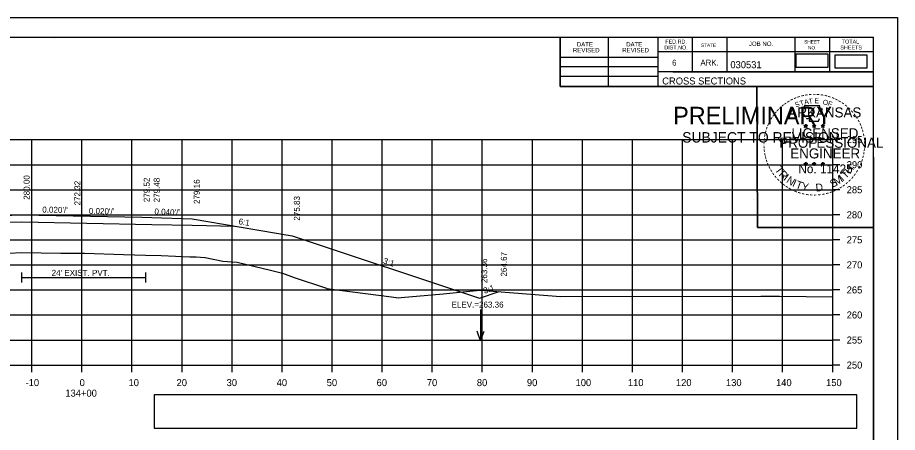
# Model space of a CAD drawing. Extents: x 285 to 4233, y -659 to 3710.
# Drawn here: x 2546.6 to 2722.4, y 2026.8 to 2109.5 of the extents above; entities that cross this region are included whole.
import ezdxf

# ---------------------------------------------------------------- set-up
doc = ezdxf.new("R2010")
doc.units = 0
for name, color, linetype in [('R_Alt Surface', 7, 'Continuous'), ('R_Axis', 7, 'Continuous'), ('R_Axis Annot', 7, 'Continuous'), ('R_Border', 7, 'Continuous'), ('R_Border PE', 7, 'Continuous'), ('R_Border Prem', 7, 'Continuous'), ('R_Exist Surface', 7, 'Continuous'), ('R_Fin Surface', 7, 'Continuous'), ('R_Grid', 7, 'Continuous'), ('R_No Plot', 7, 'Continuous'), ('R_Water', 7, 'Continuous'), ('R_Water Annot', 7, 'Continuous'), ('R_Xsect Elev', 7, 'Continuous'), ('R_Xsect Slope', 7, 'Continuous')]:
    doc.layers.add(name, color=color, linetype=linetype)

msp = doc.modelspace()

# ---------------------------------------------------------------- linework, layer by layer
at = {"layer": 'R_Alt Surface'}
for points in [[(2532.66, 2068.48), (2541.5, 2068.66), (2547.5, 2068.78), (2547.5, 2068.78), (2573.5, 2068.26), (2581.5, 2068.1), (2590.07, 2067.93)], [(2547.44, 2058.66), (2547.44, 2056.66)], [(2572.19, 2058.66), (2572.19, 2056.66)], [(2547.44, 2057.66), (2572.19, 2057.66)]]:
    msp.add_lwpolyline(points, dxfattribs=at)
at = {"layer": 'R_Axis'}
for p, q in [((2709.5, 2040.19), (2709.5, 2085.19)), ((2710.9, 2085.19), (2709.5, 2085.19)), ((2710.9, 2080.19), (2709.5, 2080.19)), ((2710.9, 2075.19), (2709.5, 2075.19)), ((2710.9, 2070.19), (2709.5, 2070.19)), ((2710.9, 2065.19), (2709.5, 2065.19)), ((2710.9, 2060.19), (2709.5, 2060.19)), ((2710.9, 2055.19), (2709.5, 2055.19)), ((2710.9, 2050.19), (2709.5, 2050.19)), ((2710.9, 2045.19), (2709.5, 2045.19)), ((2409.5, 2040.19), (2709.5, 2040.19)), ((2549.5, 2038.79), (2549.5, 2040.19)), ((2559.5, 2038.79), (2559.5, 2040.19)), ((2569.5, 2038.79), (2569.5, 2040.19)), ((2579.5, 2038.79), (2579.5, 2040.19)), ((2589.5, 2038.79), (2589.5, 2040.19)), ((2599.5, 2038.79), (2599.5, 2040.19)), ((2609.5, 2038.79), (2609.5, 2040.19)), ((2619.5, 2038.79), (2619.5, 2040.19)), ((2629.5, 2038.79), (2629.5, 2040.19)), ((2639.5, 2038.79), (2639.5, 2040.19)), ((2649.5, 2038.79), (2649.5, 2040.19)), ((2659.5, 2038.79), (2659.5, 2040.19)), ((2669.5, 2038.79), (2669.5, 2040.19)), ((2679.5, 2038.79), (2679.5, 2040.19)), ((2689.5, 2038.79), (2689.5, 2040.19)), ((2699.5, 2038.79), (2699.5, 2040.19)), ((2709.5, 2038.79), (2709.5, 2040.19)), ((2710.9, 2040.19), (2709.5, 2040.19))]:
    msp.add_line(p, q, dxfattribs=at)
at = {"layer": 'R_Axis Annot'}
for points in [[(2702.17, 2099.68), (2708.63, 2099.68), (2708.63, 2102.24), (2702.17, 2102.24)], [(2709.94, 2099.51), (2716.4, 2099.51), (2716.4, 2102.06), (2709.94, 2102.06)], [(2573.96, 2027.59), (2714.32, 2027.59), (2714.32, 2034.25), (2573.96, 2034.25)]]:
    msp.add_lwpolyline(points, close=True, dxfattribs=at)
at = {"layer": 'R_Border'}
for p, q in [((2401.5, 2105.65), (2717.68, 2105.65)), ((2554.02, 2105.39), (2554.02, 2105.39)), ((2554.02, 2105.39), (2554.02, 2105.39)), ((2655.04, 2095.77), (2655.04, 2105.65)), ((2664.72, 2095.77), (2664.72, 2105.65)), ((2674.58, 2105.65), (2674.58, 2095.77)), ((2681.42, 2105.65), (2681.42, 2098.71)), ((2688.36, 2105.65), (2688.36, 2098.71)), ((2701.94, 2105.65), (2701.94, 2098.71)), ((2708.88, 2105.65), (2708.88, 2098.71)), ((2717.68, 1900.19), (2717.68, 2105.65)), ((2717.68, 2102.71), (2674.58, 2102.71)), ((2717.68, 2102.73), (2717.68, 2102.73)), ((2655.04, 2101.63), (2674.58, 2101.63)), ((2655.04, 2099.77), (2674.58, 2099.77)), ((2655.04, 2097.83), (2674.58, 2097.83)), ((2717.68, 2098.71), (2674.58, 2098.71)), ((2677.54, 2098.71), (2717.68, 2098.71)), ((2717.68, 2095.77), (2655.04, 2095.77))]:
    msp.add_line(p, q, dxfattribs=at)
at = {"layer": 'R_Border PE'}
for p, q in [((2703.77, 2088.03), (2704.11, 2087.92)), ((2703.77, 2088.03), (2704.02, 2087.98)), ((2703.77, 2088.03), (2704, 2087.91)), ((2703.9, 2087.62), (2704.11, 2087.92)), ((2703.9, 2087.62), (2704.02, 2087.87)), ((2703.9, 2087.62), (2704.11, 2087.84)), ((2704.11, 2088.28), (2704.07, 2088.03)), ((2704.11, 2087.92), (2704.11, 2088.28)), ((2704.11, 2088.28), (2704.16, 2088.03)), ((2704.46, 2088.03), (2704.11, 2087.92)), ((2704.33, 2087.62), (2704.11, 2087.92)), ((2704.33, 2087.62), (2704.11, 2087.84)), ((2704.46, 2088.03), (2704.18, 2087.98)), ((2704.33, 2087.62), (2704.19, 2087.91)), ((2704.46, 2088.03), (2704.26, 2087.93)), ((2705.44, 2088.03), (2705.78, 2087.92)), ((2705.44, 2088.03), (2705.69, 2087.98)), ((2705.44, 2088.03), (2705.67, 2087.91)), ((2705.57, 2087.62), (2705.78, 2087.92)), ((2705.57, 2087.62), (2705.69, 2087.87)), ((2705.57, 2087.62), (2705.78, 2087.84)), ((2705.78, 2088.28), (2705.74, 2088.03)), ((2705.78, 2087.92), (2705.78, 2088.28)), ((2705.78, 2088.28), (2705.83, 2088.03)), ((2706.13, 2088.03), (2705.78, 2087.92)), ((2706, 2087.62), (2705.78, 2087.92)), ((2706, 2087.62), (2705.78, 2087.84)), ((2706.13, 2088.03), (2705.85, 2087.98)), ((2706, 2087.62), (2705.86, 2087.91)), ((2706.13, 2088.03), (2705.93, 2087.93)), ((2707.2, 2088.02), (2707.55, 2087.91)), ((2707.2, 2088.02), (2707.45, 2087.97)), ((2707.2, 2088.02), (2707.44, 2087.9)), ((2707.33, 2087.61), (2707.55, 2087.91)), ((2707.33, 2087.61), (2707.46, 2087.85)), ((2707.33, 2087.61), (2707.55, 2087.83)), ((2707.55, 2088.27), (2707.51, 2088.02)), ((2707.55, 2087.91), (2707.55, 2088.27)), ((2707.55, 2088.27), (2707.6, 2088.02)), ((2707.9, 2088.02), (2707.55, 2087.91)), ((2707.76, 2087.61), (2707.55, 2087.91)), ((2707.76, 2087.61), (2707.55, 2087.82)), ((2707.9, 2088.02), (2707.61, 2087.97)), ((2707.76, 2087.61), (2707.62, 2087.9)), ((2707.9, 2088.02), (2707.69, 2087.92)), ((2703.76, 2080.46), (2704.11, 2080.35)), ((2703.76, 2080.46), (2704.01, 2080.41)), ((2703.76, 2080.46), (2704, 2080.33)), ((2703.89, 2080.05), (2704.11, 2080.35)), ((2703.89, 2080.05), (2704.02, 2080.29)), ((2703.89, 2080.05), (2704.11, 2080.27)), ((2704.11, 2080.71), (2704.07, 2080.46)), ((2704.11, 2080.35), (2704.11, 2080.71)), ((2704.11, 2080.71), (2704.16, 2080.46)), ((2704.46, 2080.46), (2704.11, 2080.35)), ((2704.32, 2080.05), (2704.11, 2080.35)), ((2704.32, 2080.05), (2704.11, 2080.26)), ((2704.46, 2080.46), (2704.17, 2080.41)), ((2704.32, 2080.05), (2704.19, 2080.34)), ((2704.46, 2080.46), (2704.25, 2080.35)), ((2705.43, 2080.46), (2705.78, 2080.35)), ((2705.43, 2080.46), (2705.68, 2080.41)), ((2705.43, 2080.46), (2705.67, 2080.33)), ((2705.56, 2080.05), (2705.78, 2080.35)), ((2705.56, 2080.05), (2705.69, 2080.29)), ((2705.56, 2080.05), (2705.78, 2080.27)), ((2705.78, 2080.71), (2705.74, 2080.46)), ((2705.78, 2080.35), (2705.78, 2080.71)), ((2705.78, 2080.71), (2705.83, 2080.46)), ((2706.13, 2080.46), (2705.78, 2080.35)), ((2705.99, 2080.05), (2705.78, 2080.35)), ((2705.99, 2080.05), (2705.78, 2080.26)), ((2706.13, 2080.46), (2705.84, 2080.41)), ((2705.99, 2080.05), (2705.86, 2080.34)), ((2706.13, 2080.46), (2705.92, 2080.35)), ((2707.2, 2080.45), (2707.55, 2080.34)), ((2707.2, 2080.45), (2707.45, 2080.4)), ((2707.2, 2080.45), (2707.43, 2080.32)), ((2707.33, 2080.04), (2707.55, 2080.34)), ((2707.33, 2080.04), (2707.46, 2080.28)), ((2707.33, 2080.04), (2707.54, 2080.26)), ((2707.55, 2080.7), (2707.51, 2080.45)), ((2707.76, 2080.04), (2707.54, 2080.25)), ((2707.55, 2080.34), (2707.55, 2080.7)), ((2707.55, 2080.7), (2707.6, 2080.45)), ((2707.89, 2080.45), (2707.55, 2080.34)), ((2707.76, 2080.04), (2707.55, 2080.34)), ((2707.89, 2080.45), (2707.61, 2080.4)), ((2707.76, 2080.04), (2707.62, 2080.33)), ((2707.89, 2080.45), (2707.69, 2080.34))]:
    msp.add_line(p, q, dxfattribs=at)
for points in [[(2703.81, 2091.91), (2704.08, 2091.08)], [(2707.32, 2090.99), (2707.46, 2091.27), (2706.77, 2091.25), (2706.92, 2091.91), (2703.81, 2091.91)], [(2704.3, 2089.48), (2704.3, 2089.4), (2704.86, 2089.38), (2704.81, 2088.91), (2706.68, 2088.91), (2706.88, 2089.44)], [(2704.11, 2088.28), (2704.33, 2087.62), (2703.77, 2088.03), (2704.46, 2088.03), (2703.9, 2087.62), (2704.11, 2088.28)], [(2705.78, 2088.28), (2706, 2087.62), (2705.44, 2088.03), (2706.13, 2088.03), (2705.57, 2087.62), (2705.78, 2088.28)], [(2707.55, 2088.27), (2707.76, 2087.61), (2707.2, 2088.02), (2707.9, 2088.02), (2707.33, 2087.61), (2707.55, 2088.27)], [(2704.11, 2080.71), (2704.32, 2080.05), (2703.76, 2080.46), (2704.46, 2080.46), (2703.89, 2080.05), (2704.11, 2080.71)], [(2705.78, 2080.71), (2705.99, 2080.05), (2705.43, 2080.46), (2706.13, 2080.46), (2705.56, 2080.05), (2705.78, 2080.71)], [(2707.55, 2080.7), (2707.76, 2080.04), (2707.2, 2080.45), (2707.89, 2080.45), (2707.33, 2080.04), (2707.55, 2080.7)]]:
    msp.add_lwpolyline(points, dxfattribs=at)
for centre, radius in [((2704.11, 2087.92), 0.172), ((2704.11, 2087.92), 0.145), ((2704.11, 2087.92), 0.116), ((2704.11, 2087.92), 0.0991), ((2704.11, 2087.92), 0.0747), ((2704.11, 2087.92), 0.0495), ((2704.11, 2087.92), 0.0296), ((2705.78, 2087.92), 0.172), ((2705.78, 2087.92), 0.145), ((2705.78, 2087.92), 0.116), ((2705.78, 2087.92), 0.0991), ((2705.78, 2087.92), 0.0747), ((2705.78, 2087.92), 0.0495), ((2705.78, 2087.92), 0.0296), ((2707.55, 2087.91), 0.172), ((2707.55, 2087.91), 0.145), ((2707.55, 2087.91), 0.116), ((2707.55, 2087.91), 0.0991), ((2707.55, 2087.91), 0.0747), ((2707.55, 2087.91), 0.0495), ((2707.55, 2087.91), 0.0296), ((2704.11, 2080.34), 0.172), ((2704.11, 2080.34), 0.145), ((2704.11, 2080.34), 0.116), ((2704.11, 2080.34), 0.0991), ((2704.11, 2080.34), 0.0747), ((2704.11, 2080.34), 0.0495), ((2704.11, 2080.34), 0.0296), ((2705.78, 2080.34), 0.172), ((2705.78, 2080.34), 0.145), ((2705.78, 2080.34), 0.116), ((2705.78, 2080.34), 0.0991), ((2705.78, 2080.34), 0.0747), ((2705.78, 2080.34), 0.0495), ((2705.78, 2080.34), 0.0296), ((2707.55, 2080.33), 0.172), ((2707.55, 2080.33), 0.145), ((2707.55, 2080.33), 0.116), ((2707.55, 2080.33), 0.0991), ((2707.55, 2080.33), 0.0747), ((2707.55, 2080.33), 0.0495), ((2707.55, 2080.33), 0.0296)]:
    msp.add_circle(centre, radius, dxfattribs=at)
at = {"layer": 'R_Exist Surface'}
msp.add_lwpolyline([(2544.97, 2062.54), (2547.44, 2062.66), (2555.28, 2062.56), (2560.04, 2062.5), (2567.82, 2062.29), (2572.19, 2062.16), (2575.36, 2062.05), (2581.08, 2061.83), (2582.34, 2061.77), (2584.08, 2061.64), (2584.12, 2061.69), (2587.64, 2060.92), (2587.66, 2060.92), (2587.68, 2060.92), (2590.55, 2060.76), (2597.43, 2059.04), (2599.61, 2058.51), (2601.88, 2057.7), (2608.34, 2055.52), (2608.39, 2055.5), (2621.36, 2053.83), (2622.74, 2053.64), (2623.26, 2053.68), (2631.67, 2054.43), (2638.31, 2055.06), (2639.14, 2055.16), (2642.38, 2054.9), (2655.09, 2053.88), (2695.13, 2053.96), (2696.74, 2053.96), (2698.85, 2053.93), (2709.5, 2053.78)], dxfattribs=at)
at = {"layer": 'R_Fin Surface'}
msp.add_lwpolyline([(2498.23, 2062.86), (2503.22, 2061.19), (2517.5, 2065.95), (2541.5, 2069.95), (2547.5, 2070.19), (2571.5, 2069.71), (2573.5, 2069.67), (2581.5, 2069.35), (2601.5, 2066.02), (2638.92, 2053.55), (2642.85, 2054.86)], dxfattribs=at)
at = {"layer": 'R_Grid'}
for p, q in [((2409.5, 2085.19), (2709.5, 2085.19)), ((2549.5, 2040.19), (2549.5, 2085.19)), ((2559.5, 2040.19), (2559.5, 2085.19)), ((2569.5, 2040.19), (2569.5, 2085.19)), ((2579.5, 2040.19), (2579.5, 2085.19)), ((2589.5, 2040.19), (2589.5, 2085.19)), ((2599.5, 2040.19), (2599.5, 2085.19)), ((2609.5, 2040.19), (2609.5, 2085.19)), ((2619.5, 2040.19), (2619.5, 2085.19)), ((2629.5, 2040.19), (2629.5, 2085.19)), ((2639.5, 2040.19), (2639.5, 2085.19)), ((2649.5, 2040.19), (2649.5, 2085.19)), ((2659.5, 2040.19), (2659.5, 2085.19)), ((2669.5, 2040.19), (2669.5, 2085.19)), ((2679.5, 2040.19), (2679.5, 2085.19)), ((2689.5, 2040.19), (2689.5, 2085.19)), ((2699.5, 2040.19), (2699.5, 2085.19)), ((2709.5, 2040.19), (2709.5, 2085.19)), ((2409.5, 2080.19), (2709.5, 2080.19)), ((2409.5, 2075.19), (2709.5, 2075.19)), ((2409.5, 2070.19), (2709.5, 2070.19)), ((2409.5, 2065.19), (2709.5, 2065.19)), ((2409.5, 2060.19), (2709.5, 2060.19)), ((2409.5, 2055.19), (2709.5, 2055.19)), ((2409.5, 2050.19), (2709.5, 2050.19)), ((2409.5, 2045.19), (2709.5, 2045.19)), ((2409.5, 2040.19), (2709.5, 2040.19))]:
    msp.add_line(p, q, dxfattribs=at)
at = {"layer": 'R_No Plot'}
for p, q in [((2389.1, 2109.55), (2722.43, 2109.55)), ((2693.72, 2073.32), (2693.72, 2073.32))]:
    msp.add_line(p, q, dxfattribs=at)
for points in [[(2389.09, 2109.55), (2722.43, 2109.55), (2722.43, 1896.21), (2389.09, 1896.21)], [(2635.42, 2105.65), (2655.04, 2105.65), (2655.04, 2095.77), (2671.15, 2095.77), (2694.35, 2095.77), (2694.47, 2067.62), (2717.68, 2067.62), (2717.68, 1900.19), (2401.5, 1900.19), (2401.5, 2105.65)], [(2694.35, 2095.77), (2717.56, 2095.77), (2717.68, 2067.62), (2694.47, 2067.62)]]:
    msp.add_lwpolyline(points, close=True, dxfattribs=at)
at = {"layer": 'R_Water Annot'}
for p, q in [((2639.16, 2051.29), (2639.16, 2045)), ((2639.16, 2045), (2638.46, 2046.93)), ((2639.16, 2045), (2639.86, 2046.93))]:
    msp.add_line(p, q, dxfattribs=at)
at = {"layer": 'R_Xsect Elev'}
msp.add_line((2559.5, 2062.51), (2559.5, 2077.79), dxfattribs=at)

# ---------------------------------------------------------------- texts
at = {"layer": 'R_Axis Annot'}
for s, p in [('295', (2712.3, 2084.49)), ('290', (2712.3, 2079.49)), ('285', (2712.3, 2074.49)), ('280', (2712.3, 2069.49)), ('275', (2712.3, 2064.49)), ('270', (2712.3, 2059.49)), ('265', (2712.3, 2054.49)), ('260', (2712.3, 2049.49)), ('255', (2712.3, 2044.49)), ('250', (2712.3, 2039.49)), ('-10', (2548.24, 2035.99)), ('0', (2559.04, 2035.99)), ('10', (2568.81, 2035.99)), ('20', (2578.41, 2035.99)), ('30', (2588.41, 2035.99)), ('40', (2598.41, 2035.99)), ('50', (2608.41, 2035.99)), ('60', (2618.38, 2035.99)), ('70', (2628.41, 2035.99)), ('80', (2638.41, 2035.99)), ('90', (2648.41, 2035.99)), ('100', (2658.13, 2035.99)), ('110', (2668.58, 2035.99)), ('120', (2678.18, 2035.99)), ('130', (2688.18, 2035.99)), ('140', (2698.18, 2035.99)), ('150', (2708.18, 2035.99)), ('134+00', (2556.19, 2033.89))]:
    msp.add_text(s, height=1.4, dxfattribs=at).set_placement(p)
at = {"layer": 'R_Border'}
for s, height, p in [('DATE', 0.879, (2658.38, 2103.79)), ('DATE', 0.879, (2668.24, 2103.79)), ('FED.RD.', 0.782, (2676.06, 2104.37)), ('STATE', 0.684, (2683.18, 2103.69)), ('JOB NO.', 0.879, (2692.76, 2103.89)), ('SHEET', 0.684, (2703.8, 2104.37)), ('TOTAL', 0.782, (2711.32, 2104.37)), ('REVISED', 0.879, (2657.6, 2102.61)), ('REVISED', 0.879, (2667.46, 2102.61)), ('DIST.NO.', 0.782, (2675.86, 2103.19)), ('NO.', 0.684, (2704.58, 2103.19)), ('SHEETS', 0.782, (2711.04, 2103.19)), ('6', 1.17, (2677.42, 2099.97)), ('ARK.', 1.172, (2683.08, 2099.97)), ('030531', 1.4, (2689.06, 2099.45)), ('CROSS SECTIONS', 1.4, (2675.44, 2096.2))]:
    msp.add_text(s, height=height, rotation=360, dxfattribs=at).set_placement(p)
at = {"layer": 'R_Border PE'}
for s, height, rotation, p in [('-', 1.6, 24.3072, (2701.92, 2092.77)), ('-', 1.6, 19.1761, (2702.55, 2093.03)), ('-', 1.6, 13.6301, (2703.3, 2093.28)), ('-', 1.6, 10.2193, (2703.98, 2093.44)), ('-', 1.6, 5.8968, (2704.71, 2093.55)), ('-', 1.6, 0.1862, (2705.48, 2093.62)), ('-', 1.6, 357.743, (2706.21, 2093.61)), ('-', 1.6, 352.1617, (2706.95, 2093.55)), ('-', 1.6, 347.2049, (2707.67, 2093.44)), ('-', 1.6, 342.3362, (2708.3, 2093.28)), ('-', 1.6, 337.8551, (2709.04, 2093.06)), ('-', 1.6, 42.9622, (2699.2, 2090.89)), ('-', 1.6, 38.9507, (2699.64, 2091.31)), ('-', 1.6, 36.2317, (2700.11, 2091.68)), ('-', 1.6, 34.0636, (2700.69, 2092.08)), ('-', 1.6, 28.7918, (2701.29, 2092.45)), ('S', 1, 21.594, (2702.16, 2091.59)), ('T', 1, 16.4036, (2703.08, 2091.92)), ('A', 1, 11.2132, (2703.9, 2092.17)), ('T', 1, 6.0228, (2704.75, 2092.33)), ('E', 1, 0.8323, (2705.86, 2092.44)), ('O', 1, 350.4515, (2707.46, 2092.23)), ('F', 1, 340.0707, (2708.41, 2092.01)), ('-', 1.6, 334.1211, (2709.67, 2092.79)), ('-', 1.6, 329.6409, (2710.25, 2092.5)), ('-', 1.6, 325.8627, (2710.89, 2092.14)), ('-', 1.6, 320.5297, (2711.5, 2091.72)), ('-', 1.6, 54.2325, (2697.94, 2089.36)), ('-', 1.6, 50.6142, (2698.35, 2089.92)), ('-', 1.6, 48.423, (2698.76, 2090.41)), ('ARKANSAS', 2, 360, (2700.66, 2089.62)), ('-', 1.6, 315.5786, (2712.1, 2091.23)), ('-', 1.6, 309.8797, (2712.67, 2090.68)), ('-', 1.6, 306.6522, (2713.2, 2090.08)), ('-', 1.6, 67.7743, (2697.04, 2087.61)), ('-', 1.6, 62.8713, (2697.3, 2088.22)), ('-', 1.6, 58.0706, (2697.61, 2088.83)), ('-', 1.4, 303.6753, (2713.68, 2089.51)), ('-', 1.6, 299.6684, (2714, 2088.9)), ('-', 1.6, 294.6628, (2714.32, 2088.29)), ('-', 1.6, 75.461, (2696.63, 2086.26)), ('-', 1.6, 72.3945, (2696.82, 2086.98)), ('LICENSED', 2, 360, (2701.26, 2085.47)), ('DWB', 0.01, 360, (2704.1, 2087.91)), ('DWB', 0.01, 360, (2705.77, 2087.91)), ('DWB', 0.01, 360, (2707.54, 2087.9)), ('-', 1.6, 290.5728, (2714.58, 2087.71)), ('-', 1.6, 285.1233, (2714.82, 2087.13)), ('-', 1.6, 85.1863, (2696.42, 2084.86)), ('-', 1.6, 81.2013, (2696.49, 2085.55)), ('PROFESSIONAL', 2, 360, (2698.83, 2083.57)), ('-', 1.6, 280.5493, (2715.02, 2086.39)), ('-', 1.6, 276.5962, (2715.18, 2085.62)), ('-', 1.6, 274.3301, (2715.24, 2084.9)), ('-', 1.6, 94.1959, (2696.43, 2083.43)), ('-', 1.6, 89.0622, (2696.39, 2084.16)), ('-', 1.6, 98.9479, (2696.5, 2082.76)), ('ENGINEER', 2, 360, (2701.02, 2081.44)), ('-', 1.6, 263.5172, (2715.25, 2083.6)), ('-', 1.6, 269.9407, (2715.27, 2084.27)), ('-', 1.6, 101.7149, (2696.64, 2082.03)), ('-', 1.6, 105.4578, (2696.8, 2081.44)), ('-', 1.6, 252.8681, (2714.89, 2081.55)), ('-', 1.6, 255.7626, (2715.07, 2082.27)), ('-', 1.6, 260.9953, (2715.18, 2082.95)), ('-', 1.6, 109.0874, (2697.01, 2080.81)), ('-', 1.6, 114.0643, (2697.27, 2080.21)), ('-', 1.6, 115.7289, (2697.57, 2079.59)), ('T', 1.54, 306.0406, (2697.87, 2079.18)), ('No. 11425', 1.757, 360, (2702.65, 2078.49)), ('DWB', 0.01, 360, (2704.1, 2080.34)), ('DWB', 0.01, 360, (2705.77, 2080.34)), ('DWB', 0.01, 360, (2707.53, 2080.33)), ('H', 1.54, 54.6088, (2712.99, 2078.22)), ('-', 1.6, 244.6197, (2714.41, 2080.25)), ('-', 1.6, 247.8887, (2714.67, 2080.88)), ('-', 1.6, 120.4471, (2697.93, 2079.01)), ('-', 1.6, 125.8934, (2698.33, 2078.44)), ('-', 1.6, 130.7181, (2698.79, 2077.89)), ('R', 1.54, 314.005, (2698.63, 2078.14)), ('I', 1.54, 321.9694, (2699.53, 2077.2)), ('N', 1.54, 326.5002, (2700.1, 2076.73)), ('M', 1.54, 32.6563, (2710.26, 2075.95)), ('I', 1.54, 42.1136, (2711.54, 2076.8)), ('T', 1.54, 46.6444, (2712.1, 2077.28)), ('-', 1.6, 231.2538, (2713.18, 2078.28)), ('-', 1.6, 233.8452, (2713.61, 2078.84)), ('-', 1.6, 239.0712, (2714.01, 2079.5)), ('-', 1.6, 134.2238, (2699.31, 2077.35)), ('-', 1.6, 138.9338, (2699.84, 2076.88)), ('-', 1.6, 144.6463, (2700.39, 2076.48)), ('I', 1.54, 335.3603, (2701.31, 2075.95)), ('T', 1.54, 339.8912, (2701.97, 2075.62)), ('Y', 1.54, 347.8556, (2703.19, 2075.17)), ('D', 1.54, 6.3969, (2706.17, 2074.81)), ('S', 1.54, 26.9312, (2709.42, 2075.55)), ('-', 1.6, 215.7363, (2711.63, 2076.73)), ('-', 1.6, 221.0851, (2712.18, 2077.21)), ('-', 1.6, 225.7653, (2712.7, 2077.71)), ('-', 1.6, 148.0898, (2700.95, 2076.11)), ('-', 1.6, 151.5704, (2701.53, 2075.78)), ('-', 1.6, 154.6002, (2702.05, 2075.53)), ('-', 1.6, 158.5612, (2702.68, 2075.28)), ('-', 1.6, 162.7983, (2703.36, 2075.07)), ('-', 1.6, 167.5555, (2704.08, 2074.9)), ('-', 1.6, 173.1155, (2704.85, 2074.79)), ('-', 1.6, 176.5183, (2705.6, 2074.74)), ('-', 1.6, 185.8167, (2707.15, 2074.84)), ('-', 1.6, 191.2858, (2707.89, 2074.97)), ('.', 1.54, 13.7642, (2707.36, 2074.94)), ('-', 1.6, 195.4743, (2708.62, 2075.17)), ('-', 1.6, 200.7184, (2709.29, 2075.41)), ('-', 1.6, 204.2516, (2709.91, 2075.68)), ('-', 1.6, 207.3568, (2710.54, 2076)), ('-', 1.6, 212.2491, (2711.1, 2076.35)), ('-', 1.6, 181.5918, (2706.34, 2074.76))]:
    msp.add_text(s, height=height, rotation=rotation, dxfattribs=at).set_placement(p)
at = {"layer": 'R_Border Prem'}
for s, height, p in [('PRELIMINARY', 3.5, (2677.63, 2088.24)), ('DWB', 0.01, (2678.38, 2090.09)), ('SUBJECT TO REVISION', 2.0751, (2679.44, 2084.61))]:
    msp.add_text(s, height=height, rotation=360, dxfattribs=at).set_placement(p)
at = {"layer": 'R_Water'}
msp.add_text("24' EXIST. PVT.", height=1.2, dxfattribs=at).set_placement((2553.45, 2058))
at = {"layer": 'R_Xsect Elev'}
for s, p in [('280.00', (2549.05, 2073.19)), ('272.32', (2559.2, 2072.06)), ('279.52', (2573.05, 2072.71)), ('279.48', (2575.05, 2072.67)), ('279.16', (2583.05, 2072.35)), ('275.83', (2603.05, 2069.02)), ('264.67', (2644.4, 2057.86)), ('263.36', (2640.47, 2056.55))]:
    msp.add_text(s, height=1.2, rotation=90, dxfattribs=at).set_placement(p)
msp.add_text('ELEV.=263.36', height=1.2, dxfattribs=at).set_placement((2633.35, 2051.66))
at = {"layer": 'R_Xsect Slope'}
for s, rotation, p in [("0.020'/'", 358.8542, (2551.57, 2070.63)), ("0.020'/'", 358.8542, (2560.88, 2070.37)), ("0.040'/'", 357.7094, (2573.97, 2070.26)), ('6:1', 350.5377, (2590.73, 2068.32)), ('3:1', 341.5651, (2619.58, 2060.52)), ('3:1', 18.4349, (2639.94, 2054.42))]:
    msp.add_text(s, height=1.2, rotation=rotation, dxfattribs=at).set_placement(p)

doc.saveas('drawing.dxf')
